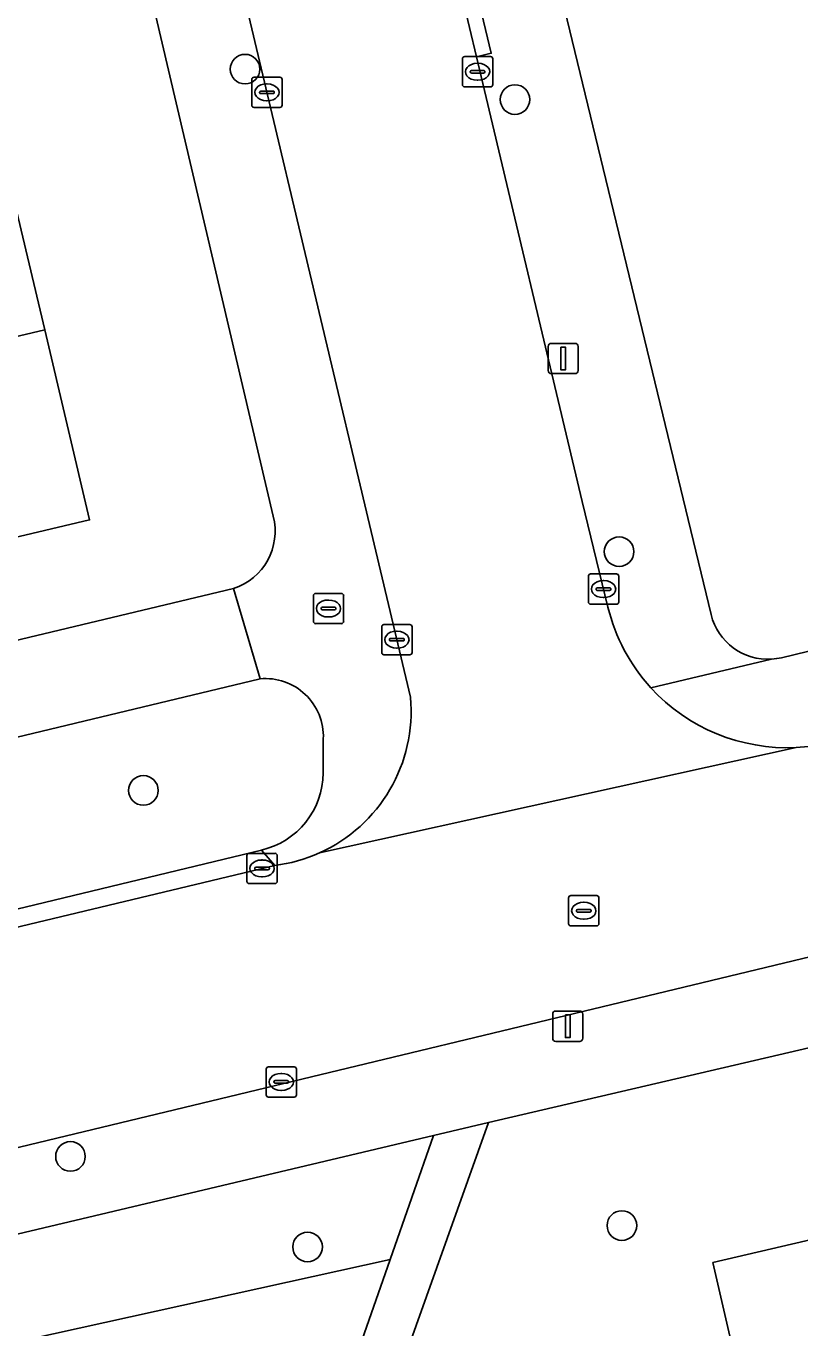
# Model space of a CAD drawing. Extents: x 162026 to 163502, y 387295 to 388169.
# Drawn here: x 163049.04 to 163074.59, y 387932.82 to 387975.82 of the extents above; entities that cross this region are included whole.
import ezdxf

# ---------------------------------------------------------------- set-up
doc = ezdxf.new("R2010")
doc.units = 0
for name, color, linetype in [('IMGEO_Boom', 7, 'Continuous'), ('IMGEO_Brandkraan', 7, 'Continuous'), ('IMGEO_Erf', 7, 'Continuous'), ('IMGEO_Groenvoorziening', 7, 'Continuous'), ('IMGEO_Kolk', 7, 'Continuous'), ('IMGEO_Lichtmast', 7, 'Continuous'), ('IMGEO_Pand', 7, 'Continuous'), ('IMGEO_Rijbaan_lokaal_open', 7, 'Continuous'), ('IMGEO_Rioolput', 7, 'Continuous'), ('IMGEO_Voetpad_open', 7, 'Continuous')]:
    doc.layers.add(name, color=color, linetype=linetype)

msp = doc.modelspace()

# ---------------------------------------------------------------- linework, layer by layer
at = {"layer": 'IMGEO_Boom'}
for centre in [(163056.268, 387974.4), (163065.183, 387973.395), (163068.622, 387958.461), (163052.91, 387950.575), (163050.503, 387938.483), (163068.714, 387936.201), (163058.334, 387935.493)]:
    msp.add_circle(centre, 0.489, dxfattribs=at)
at = {"layer": 'IMGEO_Brandkraan'}
for p, q in [((163058.524, 387956.157), (163058.524, 387957.009)), ((163058.599, 387957.083), (163059.451, 387957.083)), ((163059.525, 387957.009), (163059.525, 387956.157)), ((163058.783, 387956.577), (163058.783, 387956.589)), ((163059.221, 387956.54), (163058.823, 387956.54)), ((163058.826, 387956.626), (163059.224, 387956.626)), ((163059.012, 387956.863), (163059.037, 387956.863)), ((163059.267, 387956.589), (163059.267, 387956.577)), ((163059.035, 387956.303), (163059.01, 387956.303)), ((163059.451, 387956.083), (163058.599, 387956.083))]:
    msp.add_line(p, q, dxfattribs=at)
for points in [[(163058.524, 387956.157), (163058.524, 387957.009)], [(163058.599, 387957.083), (163059.451, 387957.083)], [(163059.525, 387957.009), (163059.525, 387956.157)], [(163059.451, 387956.083), (163058.599, 387956.083)]]:
    msp.add_lwpolyline(points, dxfattribs=at)
for centre, radius, start, end in [((163058.601, 387957.007), 0.0765, 91.552, 178.448), ((163058.601, 387957.007), 0.0765, 91.552, 178.448), ((163059.449, 387957.007), 0.0765, 1.552, 88.448), ((163059.449, 387957.007), 0.0765, 1.552, 88.448), ((163058.823, 387956.586), 0.0403, 85.8775, 175.7526), ((163058.82, 387956.576), 0.0366, 178.938, 274.7102), ((163059.224, 387956.583), 0.043, 264.8664, 352.4533), ((163059.228, 387956.588), 0.0386, 1.7309, 96.639), ((163058.601, 387956.159), 0.0765, 181.552, 268.448), ((163058.601, 387956.159), 0.0765, 181.552, 268.448), ((163059.449, 387956.159), 0.0765, 271.552, 358.448), ((163059.449, 387956.159), 0.0765, 271.552, 358.448)]:
    msp.add_arc(centre, radius, start, end, dxfattribs=at)
for centre, major_axis, ratio, start_param, end_param in [((163059.011, 387956.583), (-0.387, 0.002), 0.722429, 4.712389, 7.853982), ((163059.036, 387956.583), (-0.39, 0.002), 0.717154, 1.570796, 4.712389)]:
    msp.add_ellipse(centre, major_axis=major_axis, ratio=ratio, start_param=start_param, end_param=end_param, dxfattribs=at)
at = {"layer": 'IMGEO_Erf'}
for points in [[(163056.549, 388018.82), (163061.104, 388000), (163070.572, 387960.884), (163071.662, 387956.381)], [(163057.196, 387959.635), (163046.444, 388005.444), (163037.741, 388003.413), (163038.068, 388002.026), (163040.929, 388002.702), (163041.567, 388000), (163042.412, 387996.425), (163043.86, 387990.298), (163045.308, 387984.169), (163046.756, 387978.04), (163048.204, 387971.912), (163049.652, 387965.784), (163051.135, 387959.508), (163042.897, 387957.561), (163039.804, 387956.83), (163038.426, 387962.666), (163041.518, 387963.396), (163041.414, 387963.835), (163039.966, 387969.962)], [(163073.985, 387954.959), (163099.913, 387961.278), (163095.598, 387978.983), (163092.444, 387978.243), (163091.013, 387984.336), (163089.233, 387991.915)], [(163033.86, 387951.982), (163055.884, 387957.243)]]:
    msp.add_lwpolyline(points, dxfattribs=at)
msp.add_lwpolyline([(163117.36, 387945.614), (163071.72, 387934.977), (163076.092, 387916.046), (163076.338, 387914.98), (163076.416, 387914.632), (163077.193, 387911.149), (163119.437, 387921.166), (163122.45, 387921.881)], close=True, dxfattribs=at)
for centre, radius, start, end in [((163055.278, 387959.131), 1.983, 287.8033, 14.7076), ((163073.534, 387956.831), 1.925, 193.52, 273.6741), ((163073.553, 387956.728), 1.821, 273.272, 283.7211)]:
    msp.add_arc(centre, radius, start, end, dxfattribs=at)
at = {"layer": 'IMGEO_Groenvoorziening'}
for points in [[(163056.765, 387954.262), (163038.462, 387949.863)], [(163058.848, 387951.156), (163058.852, 387952.282)], [(163039.686, 387944.469), (163056.807, 387948.606)], [(163045.591, 387931.663), (163061.06, 387935.079), (163062.488, 387939.172), (163036.507, 387933.015)]]:
    msp.add_lwpolyline(points, dxfattribs=at)
for points in [[(163071.72, 387934.977), (163117.36, 387945.614), (163122.45, 387921.881), (163129.826, 387923.728), (163122.355, 387953.142), (163064.303, 387939.601), (163061.574, 387931.942), (163061.066, 387930.435), (163076.092, 387916.046)], [(163047.941, 387929.11), (163059.896, 387931.742), (163061.06, 387935.079), (163045.591, 387931.663), (163041.592, 387918.753), (163044.991, 387919.587)]]:
    msp.add_lwpolyline(points, close=True, dxfattribs=at)
for centre, radius, start, end in [((163056.939, 387952.355), 1.915, 357.8093, 95.2048), ((163056.224, 387951.164), 2.624, 282.8289, 359.8241)]:
    msp.add_arc(centre, radius, start, end, dxfattribs=at)
at = {"layer": 'IMGEO_Kolk'}
for p, q in [((163063.447, 387973.889), (163063.447, 387974.741)), ((163063.522, 387974.815), (163064.374, 387974.815)), ((163063.935, 387974.595), (163063.96, 387974.595)), ((163064.448, 387974.741), (163064.448, 387973.889)), ((163063.706, 387974.309), (163063.706, 387974.321)), ((163064.144, 387974.272), (163063.746, 387974.272)), ((163063.749, 387974.358), (163064.147, 387974.358)), ((163064.19, 387974.321), (163064.19, 387974.309)), ((163056.49, 387973.207), (163056.49, 387974.059)), ((163056.565, 387974.133), (163057.417, 387974.133)), ((163056.978, 387973.913), (163057.003, 387973.913)), ((163057.491, 387974.059), (163057.491, 387973.207)), ((163064.374, 387973.815), (163063.522, 387973.815)), ((163063.958, 387974.035), (163063.933, 387974.035)), ((163056.749, 387973.627), (163056.749, 387973.639)), ((163057.187, 387973.59), (163056.789, 387973.59)), ((163056.792, 387973.676), (163057.19, 387973.676)), ((163057.001, 387973.353), (163056.976, 387973.353)), ((163057.233, 387973.639), (163057.233, 387973.627)), ((163057.417, 387973.133), (163056.565, 387973.133)), ((163067.607, 387956.798), (163067.607, 387957.65)), ((163067.682, 387957.724), (163068.534, 387957.724)), ((163068.095, 387957.504), (163068.12, 387957.504)), ((163068.608, 387957.65), (163068.608, 387956.798)), ((163067.866, 387957.218), (163067.866, 387957.23)), ((163068.304, 387957.181), (163067.906, 387957.181)), ((163067.909, 387957.267), (163068.307, 387957.267)), ((163068.35, 387957.23), (163068.35, 387957.218)), ((163068.534, 387956.724), (163067.682, 387956.724)), ((163068.118, 387956.944), (163068.093, 387956.944)), ((163060.782, 387955.128), (163060.782, 387955.98)), ((163060.857, 387956.054), (163061.709, 387956.054)), ((163061.27, 387955.834), (163061.295, 387955.834)), ((163061.783, 387955.98), (163061.783, 387955.128)), ((163061.041, 387955.548), (163061.041, 387955.56)), ((163061.479, 387955.511), (163061.081, 387955.511)), ((163061.084, 387955.597), (163061.482, 387955.597)), ((163061.293, 387955.274), (163061.268, 387955.274)), ((163061.525, 387955.56), (163061.525, 387955.548)), ((163061.709, 387955.054), (163060.857, 387955.054)), ((163056.329, 387947.57), (163056.329, 387948.422)), ((163056.404, 387948.496), (163057.256, 387948.496)), ((163057.33, 387948.422), (163057.33, 387947.57)), ((163056.588, 387947.99), (163056.588, 387948.002)), ((163057.026, 387947.953), (163056.628, 387947.953)), ((163056.631, 387948.039), (163057.029, 387948.039)), ((163056.817, 387948.276), (163056.842, 387948.276)), ((163057.072, 387948.002), (163057.072, 387947.99)), ((163057.256, 387947.496), (163056.404, 387947.496)), ((163056.84, 387947.716), (163056.815, 387947.716)), ((163056.965, 387940.518), (163056.965, 387941.37)), ((163057.04, 387941.444), (163057.892, 387941.444)), ((163057.453, 387941.224), (163057.478, 387941.224)), ((163057.966, 387941.37), (163057.966, 387940.518)), ((163057.224, 387940.938), (163057.224, 387940.95)), ((163057.662, 387940.901), (163057.264, 387940.901)), ((163057.267, 387940.987), (163057.665, 387940.987)), ((163057.476, 387940.664), (163057.451, 387940.664)), ((163057.708, 387940.95), (163057.708, 387940.938)), ((163057.892, 387940.444), (163057.04, 387940.444))]:
    msp.add_line(p, q, dxfattribs=at)
for points in [[(163063.447, 387973.889), (163063.447, 387974.741)], [(163063.522, 387974.815), (163064.374, 387974.815)], [(163064.448, 387974.741), (163064.448, 387973.889)], [(163056.49, 387973.207), (163056.49, 387974.059)], [(163056.565, 387974.133), (163057.417, 387974.133)], [(163057.491, 387974.059), (163057.491, 387973.207)], [(163064.374, 387973.815), (163063.522, 387973.815)], [(163057.417, 387973.133), (163056.565, 387973.133)], [(163067.607, 387956.798), (163067.607, 387957.65)], [(163067.682, 387957.724), (163068.534, 387957.724)], [(163068.608, 387957.65), (163068.608, 387956.798)], [(163068.534, 387956.724), (163067.682, 387956.724)], [(163060.782, 387955.128), (163060.782, 387955.98)], [(163060.857, 387956.054), (163061.709, 387956.054)], [(163061.783, 387955.98), (163061.783, 387955.128)], [(163061.709, 387955.054), (163060.857, 387955.054)], [(163056.329, 387947.57), (163056.329, 387948.422)], [(163056.404, 387948.496), (163057.256, 387948.496)], [(163057.33, 387948.422), (163057.33, 387947.57)], [(163057.256, 387947.496), (163056.404, 387947.496)], [(163056.965, 387940.518), (163056.965, 387941.37)], [(163057.04, 387941.444), (163057.892, 387941.444)], [(163057.966, 387941.37), (163057.966, 387940.518)], [(163057.892, 387940.444), (163057.04, 387940.444)]]:
    msp.add_lwpolyline(points, dxfattribs=at)
for centre, radius, start, end in [((163063.524, 387974.739), 0.0765, 91.552, 178.448), ((163063.524, 387974.739), 0.0765, 91.552, 178.448), ((163064.372, 387974.739), 0.0765, 1.552, 88.448), ((163064.372, 387974.739), 0.0765, 1.552, 88.448), ((163063.746, 387974.318), 0.0403, 85.8775, 175.7526), ((163063.743, 387974.308), 0.0366, 178.938, 274.7102), ((163064.147, 387974.315), 0.043, 264.8664, 352.4533), ((163064.151, 387974.32), 0.0386, 1.7309, 96.639), ((163056.567, 387974.057), 0.0765, 91.552, 178.448), ((163056.567, 387974.057), 0.0765, 91.552, 178.448), ((163057.415, 387974.057), 0.0765, 1.552, 88.448), ((163057.415, 387974.057), 0.0765, 1.552, 88.448), ((163063.524, 387973.891), 0.0765, 181.552, 268.448), ((163063.524, 387973.891), 0.0765, 181.552, 268.448), ((163064.372, 387973.891), 0.0765, 271.552, 358.448), ((163064.372, 387973.891), 0.0765, 271.552, 358.448), ((163056.789, 387973.636), 0.0403, 85.8775, 175.7526), ((163056.786, 387973.626), 0.0366, 178.938, 274.7102), ((163057.19, 387973.633), 0.043, 264.8664, 352.4533), ((163057.194, 387973.638), 0.0386, 1.7309, 96.639), ((163056.567, 387973.209), 0.0765, 181.552, 268.448), ((163056.567, 387973.209), 0.0765, 181.552, 268.448), ((163057.415, 387973.209), 0.0765, 271.552, 358.448), ((163057.415, 387973.209), 0.0765, 271.552, 358.448), ((163067.684, 387957.648), 0.0765, 91.552, 178.448), ((163067.684, 387957.648), 0.0765, 91.552, 178.448), ((163068.532, 387957.648), 0.0765, 1.552, 88.448), ((163068.532, 387957.648), 0.0765, 1.552, 88.448), ((163067.906, 387957.227), 0.0403, 85.8775, 175.7526), ((163067.903, 387957.217), 0.0366, 178.938, 274.7102), ((163068.307, 387957.224), 0.043, 264.8664, 352.4533), ((163068.311, 387957.229), 0.0386, 1.7309, 96.639), ((163067.684, 387956.8), 0.0765, 181.552, 268.448), ((163067.684, 387956.8), 0.0765, 181.552, 268.448), ((163068.532, 387956.8), 0.0765, 271.552, 358.448), ((163068.532, 387956.8), 0.0765, 271.552, 358.448), ((163060.859, 387955.978), 0.0765, 91.552, 178.448), ((163060.859, 387955.978), 0.0765, 91.552, 178.448), ((163061.707, 387955.978), 0.0765, 1.552, 88.448), ((163061.707, 387955.978), 0.0765, 1.552, 88.448), ((163061.081, 387955.557), 0.0403, 85.8775, 175.7526), ((163061.078, 387955.547), 0.0366, 178.938, 274.7102), ((163061.482, 387955.554), 0.043, 264.8664, 352.4533), ((163061.486, 387955.559), 0.0386, 1.7309, 96.639), ((163060.859, 387955.13), 0.0765, 181.552, 268.448), ((163060.859, 387955.13), 0.0765, 181.552, 268.448), ((163061.707, 387955.13), 0.0765, 271.552, 358.448), ((163061.707, 387955.13), 0.0765, 271.552, 358.448), ((163056.406, 387948.42), 0.0765, 91.552, 178.448), ((163056.406, 387948.42), 0.0765, 91.552, 178.448), ((163057.254, 387948.42), 0.0765, 1.552, 88.448), ((163057.254, 387948.42), 0.0765, 1.552, 88.448), ((163056.628, 387947.999), 0.0403, 85.8775, 175.7526), ((163056.625, 387947.989), 0.0366, 178.938, 274.7102), ((163057.029, 387947.996), 0.043, 264.8664, 352.4533), ((163057.033, 387948.001), 0.0386, 1.7309, 96.639), ((163056.406, 387947.572), 0.0765, 181.552, 268.448), ((163056.406, 387947.572), 0.0765, 181.552, 268.448), ((163057.254, 387947.572), 0.0765, 271.552, 358.448), ((163057.254, 387947.572), 0.0765, 271.552, 358.448), ((163057.042, 387941.368), 0.0765, 91.552, 178.448), ((163057.042, 387941.368), 0.0765, 91.552, 178.448), ((163057.89, 387941.368), 0.0765, 1.552, 88.448), ((163057.89, 387941.368), 0.0765, 1.552, 88.448), ((163057.264, 387940.947), 0.0403, 85.8775, 175.7526), ((163057.261, 387940.937), 0.0366, 178.938, 274.7102), ((163057.665, 387940.944), 0.043, 264.8664, 352.4533), ((163057.669, 387940.949), 0.0386, 1.7309, 96.639), ((163057.042, 387940.52), 0.0765, 181.552, 268.448), ((163057.042, 387940.52), 0.0765, 181.552, 268.448), ((163057.89, 387940.52), 0.0765, 271.552, 358.448), ((163057.89, 387940.52), 0.0765, 271.552, 358.448)]:
    msp.add_arc(centre, radius, start, end, dxfattribs=at)
for centre, major_axis, ratio, start_param, end_param in [((163063.934, 387974.315), (-0.387, 0.002), 0.722429, 4.712389, 7.853982), ((163063.959, 387974.315), (-0.39, 0.002), 0.717154, 1.570796, 4.712389), ((163056.977, 387973.633), (-0.387, 0.002), 0.722429, 4.712389, 7.853982), ((163057.002, 387973.633), (-0.39, 0.002), 0.717154, 1.570796, 4.712389), ((163068.094, 387957.224), (-0.387, 0.002), 0.722429, 4.712389, 7.853982), ((163068.119, 387957.224), (-0.39, 0.002), 0.717154, 1.570796, 4.712389), ((163061.269, 387955.554), (-0.387, 0.002), 0.722429, 4.712389, 7.853982), ((163061.294, 387955.554), (-0.39, 0.002), 0.717154, 1.570796, 4.712389), ((163056.816, 387947.996), (-0.387, 0.002), 0.722429, 4.712389, 7.853982), ((163056.841, 387947.996), (-0.39, 0.002), 0.717154, 1.570796, 4.712389), ((163057.452, 387940.944), (-0.387, 0.002), 0.722429, 4.712389, 7.853982), ((163057.477, 387940.944), (-0.39, 0.002), 0.717154, 1.570796, 4.712389)]:
    msp.add_ellipse(centre, major_axis=major_axis, ratio=ratio, start_param=start_param, end_param=end_param, dxfattribs=at)
at = {"layer": 'IMGEO_Lichtmast'}
for p, q in [((163066.281, 387964.442), (163066.281, 387965.242)), ((163066.281, 387965.242), (163066.281, 387964.442)), ((163066.381, 387965.342), (163067.171, 387965.342)), ((163067.171, 387965.342), (163066.381, 387965.342)), ((163067.271, 387965.242), (163067.271, 387964.442)), ((163067.271, 387964.442), (163067.271, 387965.242)), ((163067.171, 387964.342), (163066.381, 387964.342)), ((163066.381, 387964.342), (163067.171, 387964.342)), ((163066.53, 387943.286), (163067.32, 387943.286)), ((163067.32, 387943.286), (163066.53, 387943.286)), ((163066.43, 387942.386), (163066.43, 387943.186)), ((163066.43, 387943.186), (163066.43, 387942.386)), ((163067.42, 387943.186), (163067.42, 387942.386)), ((163067.42, 387942.386), (163067.42, 387943.186)), ((163067.32, 387942.286), (163066.53, 387942.286)), ((163066.53, 387942.286), (163067.32, 387942.286))]:
    msp.add_line(p, q, dxfattribs=at)
for points in [[(163066.701, 387965.217), (163066.851, 387965.217), (163066.851, 387964.467), (163066.701, 387964.467), (163066.701, 387965.217)], [(163066.85, 387943.161), (163067, 387943.161), (163067, 387942.411), (163066.85, 387942.411), (163066.85, 387943.161)]]:
    msp.add_lwpolyline(points, dxfattribs=at)
for centre, start, end in [((163066.381, 387965.242), 90, 180), ((163066.381, 387965.242), 90, 180), ((163067.171, 387965.242), 0, 90), ((163067.171, 387965.242), 360, 90), ((163066.381, 387964.442), 180, 270), ((163066.381, 387964.442), 180, 270), ((163067.171, 387964.442), 270, 0), ((163067.171, 387964.442), 270, 0), ((163066.53, 387943.186), 90, 180), ((163066.53, 387943.186), 90, 180), ((163067.32, 387943.186), 0, 90), ((163067.32, 387943.186), 360, 90), ((163066.53, 387942.386), 180, 270), ((163066.53, 387942.386), 180, 270), ((163067.32, 387942.386), 270, 0), ((163067.32, 387942.386), 270, 0)]:
    msp.add_arc(centre, 0.1, start, end, dxfattribs=at)
at = {"layer": 'IMGEO_Pand'}
for points in [[(163049.652, 387965.784), (163048.204, 387971.912), (163039.966, 387969.962), (163041.414, 387963.835)], [(163049.652, 387965.784), (163041.414, 387963.835), (163041.518, 387963.396), (163038.426, 387962.666), (163039.804, 387956.83), (163042.897, 387957.561), (163051.135, 387959.508)]]:
    msp.add_lwpolyline(points, close=True, dxfattribs=at)
at = {"layer": 'IMGEO_Rijbaan_lokaal_open'}
for points in [[(163068.252, 387956.628), (163067.402, 387960.119), (163063.912, 387974.811), (163063.221, 387977.722), (163053.851, 388017.172)], [(163047.896, 388011.946), (163049.244, 388006.27), (163050.732, 388000), (163060.59, 387958.477), (163061.735, 387953.652)], [(163018.436, 387931.645), (163035.919, 387935.686), (163089.683, 387948.636), (163129.202, 387957.809)], [(163074.467, 387951.993), (163058.727, 387948.51)], [(163058.727, 387948.51), (163074.467, 387951.993)], [(163057.25, 387948.095), (163038.667, 387943.643), (163035.524, 387942.894), (163000, 387934.423), (162974.386, 387928.397), (162972.698, 387928.071), (162970.77, 387927.865), (162968.831, 387927.832), (162967.278, 387927.885)]]:
    msp.add_lwpolyline(points, dxfattribs=at)
for centre, radius, start, end in [((163074.146, 387958.06), 6.065, 193.6601, 222.4446), ((163074.162, 387958.067), 6.081, 222.3876, 272.8773), ((163056.615, 387953.196), 5.14, 294.2601, 5.0858), ((163074.136, 387958.228), 6.244, 273.0417, 283.2332), ((163056.615, 387953.19), 5.135, 277.1021, 294.2859)]:
    msp.add_arc(centre, radius, start, end, dxfattribs=at)
at = {"layer": 'IMGEO_Rioolput'}
for p, q in [((163067.03, 387947.098), (163067.882, 387947.098)), ((163066.955, 387946.172), (163066.955, 387947.024)), ((163067.257, 387946.641), (163067.655, 387946.641)), ((163067.443, 387946.878), (163067.468, 387946.878)), ((163067.956, 387947.024), (163067.956, 387946.172)), ((163067.214, 387946.592), (163067.214, 387946.604)), ((163067.652, 387946.555), (163067.254, 387946.555)), ((163067.466, 387946.318), (163067.441, 387946.318)), ((163067.698, 387946.604), (163067.698, 387946.592)), ((163067.882, 387946.098), (163067.03, 387946.098))]:
    msp.add_line(p, q, dxfattribs=at)
for points in [[(163067.03, 387947.098), (163067.882, 387947.098)], [(163066.955, 387946.172), (163066.955, 387947.024)], [(163067.956, 387947.024), (163067.956, 387946.172)], [(163067.882, 387946.098), (163067.03, 387946.098)]]:
    msp.add_lwpolyline(points, dxfattribs=at)
for centre, radius, start, end in [((163067.032, 387947.022), 0.0765, 91.552, 178.448), ((163067.032, 387947.022), 0.0765, 91.552, 178.448), ((163067.88, 387947.022), 0.0765, 1.552, 88.448), ((163067.88, 387947.022), 0.0765, 1.552, 88.448), ((163067.254, 387946.601), 0.0403, 85.8775, 175.7526), ((163067.659, 387946.603), 0.0386, 1.7309, 96.639), ((163067.251, 387946.591), 0.0366, 178.938, 274.7102), ((163067.655, 387946.598), 0.043, 264.8664, 352.4533), ((163067.032, 387946.174), 0.0765, 181.552, 268.448), ((163067.032, 387946.174), 0.0765, 181.552, 268.448), ((163067.88, 387946.174), 0.0765, 271.552, 358.448), ((163067.88, 387946.174), 0.0765, 271.552, 358.448)]:
    msp.add_arc(centre, radius, start, end, dxfattribs=at)
for centre, major_axis, ratio, start_param, end_param in [((163067.442, 387946.598), (-0.387, 0.002), 0.722429, 4.712389, 7.853982), ((163067.467, 387946.598), (-0.39, 0.002), 0.717154, 1.570796, 4.712389)]:
    msp.add_ellipse(centre, major_axis=major_axis, ratio=ratio, start_param=start_param, end_param=end_param, dxfattribs=at)
at = {"layer": 'IMGEO_Voetpad_open'}
for points in [[(163061.735, 387953.652), (163060.59, 387958.477), (163050.732, 388000), (163049.244, 388006.27), (163048.758, 388006.152), (163047.41, 388011.828), (163047.896, 388011.946), (163029.114, 388091.078)], [(163053.851, 388017.172), (163063.221, 387977.722), (163063.708, 387977.838), (163064.399, 387974.927), (163063.912, 387974.811), (163067.402, 387960.119), (163068.252, 387956.628)], [(163046.444, 388005.444), (163057.196, 387959.635)], [(163071.662, 387956.381), (163070.572, 387960.884), (163061.104, 388000)], [(163127.18, 387967.924), (163101.041, 387961.553), (163099.913, 387961.278), (163073.985, 387954.959)], [(163129.202, 387957.809), (163089.683, 387948.636), (163035.919, 387935.686)], [(163038.462, 387949.863), (163056.765, 387954.262), (163055.884, 387957.243), (163033.86, 387951.982), (163032.263, 387951.6), (162986.807, 387940.736), (162980.341, 387939.294)], [(163055.884, 387957.243), (163056.765, 387954.262)], [(163069.67, 387953.967), (163073.657, 387954.91)], [(163073.657, 387954.91), (163069.67, 387953.967)], [(163036.507, 387933.015), (163062.488, 387939.172), (163064.303, 387939.601), (163122.355, 387953.142)], [(163058.852, 387952.282), (163058.848, 387951.156)], [(163001.916, 387935.411), (162981.517, 387930.635), (162974.353, 387928.895), (162974.386, 387928.397), (163000, 387934.423), (163035.524, 387942.894), (163038.667, 387943.643), (163057.25, 387948.095), (163056.807, 387948.606), (163039.686, 387944.469)], [(163056.807, 387948.606), (163057.25, 387948.095)], [(163059.394, 387925.48), (163060.854, 387929.808), (163061.066, 387930.435), (163061.574, 387931.942), (163064.303, 387939.601), (163062.488, 387939.172), (163061.06, 387935.079), (163059.896, 387931.742), (163059.68, 387931.122), (163059.17, 387929.661), (163058.431, 387927.514), (163057.532, 387924.886)]]:
    msp.add_lwpolyline(points, dxfattribs=at)
msp.add_lwpolyline([(163063.708, 387977.838), (163063.221, 387977.722), (163063.912, 387974.811), (163064.399, 387974.927)], close=True, dxfattribs=at)
for centre, radius, start, end in [((163055.278, 387959.131), 1.983, 287.8033, 14.7076), ((163074.146, 387958.06), 6.065, 193.6601, 222.4446), ((163073.534, 387956.831), 1.925, 193.52, 273.6741), ((163073.553, 387956.728), 1.821, 273.272, 283.7211), ((163056.939, 387952.355), 1.915, 357.8093, 95.2048), ((163074.162, 387958.067), 6.081, 222.3876, 272.8773), ((163056.615, 387953.196), 5.14, 294.2601, 5.0858), ((163074.136, 387958.228), 6.244, 273.0417, 283.2332), ((163056.224, 387951.164), 2.624, 282.8289, 359.8241), ((163056.615, 387953.19), 5.135, 277.1021, 294.2859)]:
    msp.add_arc(centre, radius, start, end, dxfattribs=at)

doc.saveas('drawing.dxf')
